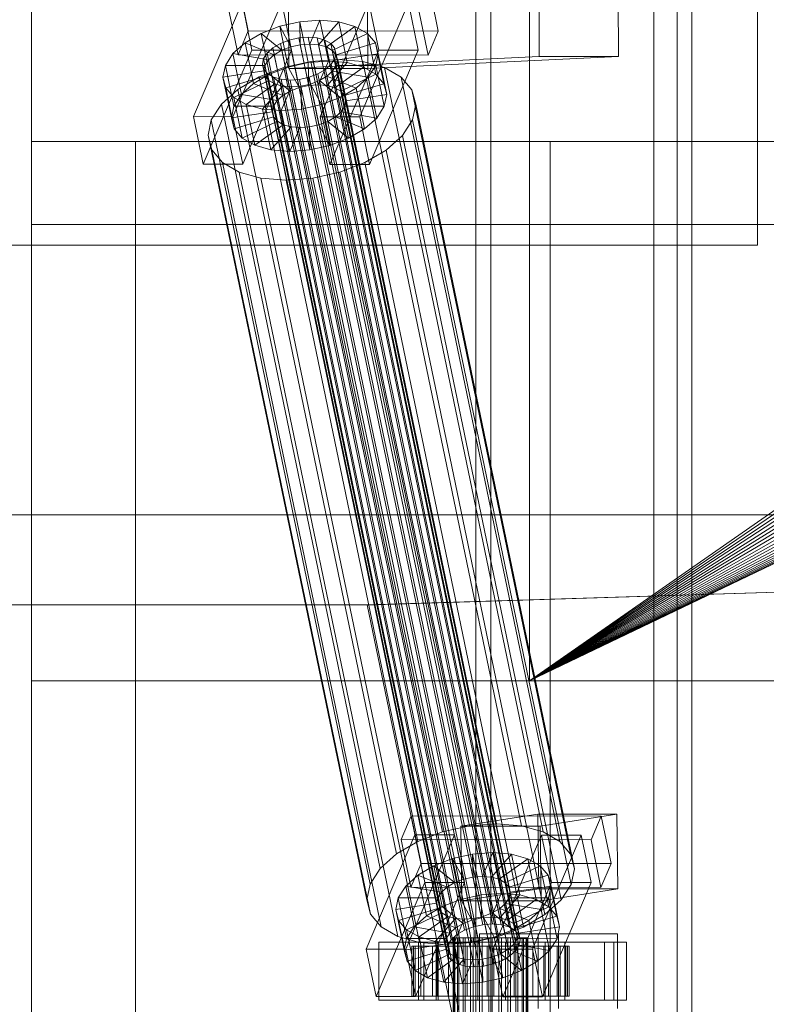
# Model space of a CAD drawing. Header units: millimetres. Extents: x -4395 to 65662, y -65530 to 6847.
# Tile 689 of 1034: x 23747 to 23927, y -17868 to -17631. Entities that reach past the tile are written whole.
import ezdxf

# ---------------------------------------------------------------- set-up
doc = ezdxf.new("R2010")
doc.units = ezdxf.units.MM
for name, color, linetype, lineweight in [('COTAS_O', 1, 'Continuous', 0), ('superior_briquetadora', 7, 'Continuous', 0), ('superior_C02', 7, 'Continuous', 0)]:
    doc.layers.add(name, color=color, linetype=linetype, lineweight=lineweight)
doc.dimstyles.new('R19_100', dxfattribs={"dimtxt": 250, "dimasz": 150, "dimexe": 150, "dimexo": 80, "dimgap": 100, "dimtad": 1, "dimtih": 1, "dimtoh": 1, "dimdsep": 46, "dimcen": 0.09, "dimadec": 0, "dimazin": 0, "dimtfac": 1, "dimtdec": 4, "dimtofl": 0, "dimtmove": 0, "dimatfit": 3, "dimfxl": 1, "dimtolj": 1, "dimtzin": 0, "dimarcsym": 0})

# ---------------------------------------------------------------- blocks, each defined once
blk = doc.blocks.new('DIM_R33_39')
at = {"layer": 'COTAS_O'}
for p, q in [((23050.07, -17510), (23005.07, -17660)), ((23750.07, -17510), (23050.07, -17510)), ((23050.07, -19480), (23050.07, -17510)), ((23050.07, -17510), (23095.07, -17660)), ((23050.07, -19480), (23005.07, -19330)), ((23050.07, -19480), (23095.07, -19330)), ((23750.07, -19480), (23050.07, -19480))]:
    blk.add_line(p, q, dxfattribs=at)
blk.add_text('1970 O', height=250, rotation=90, dxfattribs=at).set_placement((22950.07, -18495))

msp = doc.modelspace()

# ---------------------------------------------------------------- linework, layer by layer
at = {"layer": 'superior_briquetadora'}
for p, q in [((23925.067, -17685), (23925.067, -17485)), ((23750.067, -17660), (23750.067, -17510)), ((23750.067, -18490), (23750.067, -17510)), ((23900.067, -17660), (23900.067, -17510)), ((23750.067, -17790), (23750.067, -17570)), ((23750.067, -17680), (23750.067, -17570)), ((23870.067, -17790), (23870.067, -17570)), ((23870.067, -17583.45), (23870.067, -17790)), ((23750.067, -19330), (23750.067, -17660)), ((23750.067, -17660), (23900.067, -17660)), ((23775.067, -18720.639), (23775.067, -17660)), ((23775.067, -17660), (23875.067, -17660)), ((23775.067, -18674.804), (23775.067, -17660)), ((23875.067, -18720.639), (23875.067, -17660)), ((23875.067, -18674.804), (23875.067, -17660)), ((23900.067, -19330), (23900.067, -17660)), ((23900.067, -18490), (23900.067, -17660)), ((23900.067, -17790), (23900.067, -17660)), ((23900.067, -17660), (25800.067, -17660)), ((25950.067, -17680), (23750.067, -17680)), ((24028.067, -17680), (23870.067, -17790)), ((24028.173, -17682.156), (23870.067, -17790)), ((23725.067, -17685), (23925.067, -17685)), ((24028.49, -17684.292), (23870.067, -17790)), ((24029.015, -17686.386), (23870.067, -17790)), ((24029.742, -17688.419), (23870.067, -17790)), ((24030.665, -17690.371), (23870.067, -17790)), ((24031.775, -17692.223), (23870.067, -17790)), ((24033.061, -17693.957), (23870.067, -17790)), ((24034.511, -17695.556), (23870.067, -17790)), ((24036.111, -17697.006), (23870.067, -17790)), ((24037.845, -17698.292), (23870.067, -17790)), ((24039.697, -17699.402), (23870.067, -17790)), ((24041.648, -17700.325), (23870.067, -17790)), ((24043.681, -17701.053), (23870.067, -17790)), ((24054.359, -17701.577), (23870.067, -17790)), ((24045.775, -17701.577), (23870.067, -17790)), ((24052.224, -17701.894), (23870.067, -17790)), ((24047.911, -17701.894), (23870.067, -17790)), ((24050.067, -17702), (23870.067, -17790)), ((23750.067, -17790), (23900.067, -17790)), ((23750.067, -18210), (23750.067, -17790)), ((23750.067, -17790), (24150.067, -17790)), ((23870.067, -17790), (24150.067, -17790)), ((24350.067, -17790), (23870.067, -17790)), ((23870.067, -17790), (23950.067, -17790)), ((23870.067, -17790), (23879.479, -17790)), ((25830.067, -17790), (23870.067, -17790)), ((23950.067, -17790), (23879.479, -17790)), ((23879.479, -17790), (23880.462, -17790)), ((23950.067, -17790), (23880.462, -17790)), ((23880.462, -17790), (23886.973, -17790)), ((23950.067, -17790), (23886.973, -17790)), ((23886.973, -17790), (23929.237, -17790)), ((23900.067, -18210), (23900.067, -17790)), ((23900.067, -17790), (24150.067, -17790))]:
    msp.add_line(p, q, dxfattribs=at)
at = {"layer": 'superior_C02'}
for p, q in [((23857.171, -17575), (23857.171, -18425)), ((23860.748, -18425), (23860.748, -17575)), ((23905.662, -18425), (23905.662, -17575)), ((23909.239, -17575), (23909.239, -18425)), ((23802.274, -17633.325), (23799.893, -17621.857)), ((23845.712, -17621.914), (23848.092, -17633.382)), ((23872.43, -17639.486), (23872.354, -17621.488)), ((23891.445, -17621.488), (23891.521, -17639.486)), ((23811.961, -17624.356), (23812.037, -17642.354)), ((23831.128, -17642.354), (23831.052, -17624.356)), ((23800.799, -17626.449), (23789.048, -17653.98)), ((23798.594, -17653.992), (23810.344, -17626.461)), ((23803.179, -17637.917), (23800.799, -17626.449)), ((23810.344, -17626.461), (23812.724, -17637.929)), ((23831.344, -17626.487), (23819.594, -17654.019)), ((23829.139, -17654.031), (23840.89, -17626.499)), ((23833.724, -17637.955), (23831.344, -17626.487)), ((23840.89, -17626.499), (23843.27, -17637.967)), ((23797.445, -17627.592), (23799.826, -17639.061)), ((23845.644, -17639.118), (23843.264, -17627.65)), ((23809.854, -17632.183), (23814.693, -17631.1)), ((23814.693, -17631.1), (23819.545, -17630.735)), ((23814.693, -17631.1), (23814.799, -17636.643)), ((23816.733, -17640.93), (23814.693, -17631.1)), ((23819.545, -17630.735), (23817.097, -17636.47)), ((23824.081, -17631.112), (23819.246, -17636.649)), ((23821.586, -17640.564), (23819.545, -17630.735)), ((23819.545, -17630.735), (23824.081, -17631.112)), ((23826.121, -17640.942), (23824.081, -17631.112)), ((23824.081, -17631.112), (23827.99, -17632.206)), ((23799.826, -17639.061), (23802.274, -17633.325)), ((23801.513, -17636.164), (23805.359, -17633.91)), ((23848.092, -17633.382), (23802.274, -17633.325)), ((23805.359, -17633.91), (23809.854, -17632.183)), ((23805.359, -17633.91), (23810.377, -17637.975)), ((23807.399, -17643.74), (23805.359, -17633.91)), ((23809.854, -17632.183), (23812.507, -17637.157)), ((23811.894, -17642.013), (23809.854, -17632.183)), ((23827.99, -17632.206), (23821.098, -17637.167)), ((23831.007, -17633.943), (23822.527, -17637.99)), ((23830.031, -17642.036), (23827.99, -17632.206)), ((23827.99, -17632.206), (23831.007, -17633.943)), ((23833.048, -17643.772), (23831.007, -17633.943)), ((23831.007, -17633.943), (23832.926, -17636.203)), ((23848.092, -17633.382), (23845.644, -17639.118)), ((23798.579, -17638.79), (23801.513, -17636.164)), ((23801.513, -17636.164), (23808.556, -17639.042)), ((23803.553, -17645.994), (23801.513, -17636.164)), ((23808.216, -17637.404), (23810.037, -17636.336)), ((23810.037, -17636.336), (23812.167, -17635.518)), ((23854.413, -17850.135), (23810.037, -17636.336)), ((23812.167, -17635.518), (23814.459, -17635.005)), ((23856.542, -17849.317), (23812.167, -17635.518)), ((23814.459, -17635.005), (23816.757, -17634.832)), ((23858.834, -17848.804), (23814.459, -17635.005)), ((23816.757, -17634.832), (23818.906, -17635.011)), ((23861.133, -17848.631), (23816.757, -17634.832)), ((23818.906, -17635.011), (23820.758, -17635.529)), ((23863.281, -17848.809), (23818.906, -17635.011)), ((23820.758, -17635.529), (23822.187, -17636.352)), ((23865.133, -17849.328), (23820.758, -17635.529)), ((23822.187, -17636.352), (23823.096, -17637.422)), ((23866.562, -17850.15), (23822.187, -17636.352)), ((23832.926, -17636.203), (23823.436, -17639.061)), ((23834.967, -17646.033), (23832.926, -17636.203)), ((23832.926, -17636.203), (23833.616, -17638.834)), ((23791.428, -17665.449), (23803.179, -17637.917)), ((23812.724, -17637.929), (23800.974, -17665.461)), ((23812.724, -17637.929), (23803.179, -17637.917)), ((23805.963, -17639.983), (23806.826, -17638.648)), ((23806.826, -17638.648), (23808.216, -17637.404)), ((23851.202, -17852.446), (23806.826, -17638.648)), ((23852.591, -17851.202), (23808.216, -17637.404)), ((23810.377, -17637.975), (23808.556, -17639.042)), ((23812.507, -17637.157), (23810.377, -17637.975)), ((23810.377, -17637.975), (23812.418, -17647.804)), ((23814.799, -17636.643), (23812.507, -17637.157)), ((23812.507, -17637.157), (23814.547, -17646.986)), ((23817.097, -17636.47), (23814.799, -17636.643)), ((23814.799, -17636.643), (23816.839, -17646.473)), ((23817.097, -17636.47), (23819.138, -17646.3)), ((23819.246, -17636.649), (23817.097, -17636.47)), ((23819.246, -17636.649), (23821.286, -17646.479)), ((23821.098, -17637.167), (23819.246, -17636.649)), ((23821.098, -17637.167), (23823.138, -17646.997)), ((23822.527, -17637.99), (23821.098, -17637.167)), ((23821.974, -17665.487), (23833.724, -17637.955)), ((23822.527, -17637.99), (23824.567, -17647.82)), ((23823.436, -17639.061), (23822.527, -17637.99)), ((23823.096, -17637.422), (23823.422, -17638.668)), ((23867.471, -17851.221), (23823.096, -17637.422)), ((23823.422, -17638.668), (23823.145, -17640.005)), ((23867.798, -17852.467), (23823.422, -17638.668)), ((23843.27, -17637.967), (23831.519, -17665.499)), ((23843.27, -17637.967), (23833.724, -17637.955)), ((23796.758, -17641.61), (23798.579, -17638.79)), ((23798.579, -17638.79), (23807.166, -17640.286)), ((23800.62, -17648.62), (23798.579, -17638.79)), ((23799.826, -17639.061), (23845.644, -17639.118)), ((23805.686, -17641.32), (23805.963, -17639.983)), ((23850.339, -17853.782), (23805.963, -17639.983)), ((23807.166, -17640.286), (23806.303, -17641.622)), ((23808.556, -17639.042), (23807.166, -17640.286)), ((23807.166, -17640.286), (23809.206, -17650.116)), ((23808.556, -17639.042), (23810.596, -17648.872)), ((23810.877, -17642.107), (23817.345, -17640.659)), ((23816.733, -17640.93), (23811.894, -17642.013)), ((23872.43, -17639.486), (23812.037, -17642.354)), ((23821.586, -17640.564), (23816.733, -17640.93)), ((23816.839, -17646.473), (23816.733, -17640.93)), ((23817.345, -17640.659), (23823.832, -17640.17)), ((23855.6, -17824.968), (23817.345, -17640.659)), ((23819.138, -17646.3), (23821.586, -17640.564)), ((23821.286, -17646.479), (23826.121, -17640.942)), ((23826.121, -17640.942), (23821.586, -17640.564)), ((23823.145, -17640.005), (23822.282, -17641.341)), ((23823.145, -17640.005), (23867.52, -17853.804)), ((23823.436, -17639.061), (23825.476, -17648.891)), ((23823.763, -17640.307), (23823.436, -17639.061)), ((23823.485, -17641.643), (23823.763, -17640.307)), ((23833.616, -17638.834), (23823.763, -17640.307)), ((23823.763, -17640.307), (23825.803, -17650.137)), ((23823.832, -17640.17), (23829.896, -17640.674)), ((23862.087, -17824.479), (23823.832, -17640.17)), ((23830.031, -17642.036), (23826.121, -17640.942)), ((23829.896, -17640.674), (23835.122, -17642.137)), ((23868.15, -17824.984), (23829.896, -17640.674)), ((23891.521, -17639.486), (23831.128, -17642.354)), ((23833.616, -17638.834), (23833.03, -17641.655)), ((23835.657, -17648.664), (23833.616, -17638.834)), ((23891.521, -17639.486), (23872.43, -17639.486)), ((23796.172, -17644.431), (23796.758, -17641.61)), ((23796.172, -17644.431), (23806.026, -17642.958)), ((23796.758, -17641.61), (23806.303, -17641.622)), ((23798.798, -17651.44), (23796.758, -17641.61)), ((23804.867, -17644.416), (23810.877, -17642.107)), ((23806.012, -17642.566), (23805.686, -17641.32)), ((23850.061, -17855.119), (23805.686, -17641.32)), ((23806.921, -17643.637), (23806.012, -17642.566)), ((23850.388, -17856.365), (23806.012, -17642.566)), ((23806.303, -17641.622), (23806.026, -17642.958)), ((23806.026, -17642.958), (23806.352, -17644.204)), ((23806.026, -17642.958), (23808.066, -17652.788)), ((23806.303, -17641.622), (23808.343, -17651.452)), ((23811.894, -17642.013), (23807.399, -17643.74)), ((23849.131, -17826.416), (23810.877, -17642.107)), ((23814.547, -17646.986), (23811.894, -17642.013)), ((23812.037, -17642.354), (23831.128, -17642.354)), ((23820.892, -17642.585), (23819.071, -17643.652)), ((23822.282, -17641.341), (23820.892, -17642.585)), ((23865.268, -17856.383), (23820.892, -17642.585)), ((23821.232, -17644.223), (23822.622, -17642.979)), ((23866.657, -17855.139), (23822.282, -17641.341)), ((23822.622, -17642.979), (23823.485, -17641.643)), ((23831.209, -17644.475), (23822.622, -17642.979)), ((23822.622, -17642.979), (23824.662, -17652.809)), ((23823.138, -17646.997), (23830.031, -17642.036)), ((23823.485, -17641.643), (23833.03, -17641.655)), ((23825.525, -17651.473), (23823.485, -17641.643)), ((23833.048, -17643.772), (23830.031, -17642.036)), ((23833.03, -17641.655), (23831.209, -17644.475)), ((23833.03, -17641.655), (23835.071, -17651.485)), ((23835.122, -17642.137), (23839.155, -17644.459)), ((23873.377, -17826.446), (23835.122, -17642.137)), ((23796.862, -17647.062), (23796.172, -17644.431)), ((23798.212, -17654.261), (23796.172, -17644.431)), ((23796.862, -17647.062), (23806.352, -17644.204)), ((23798.781, -17649.322), (23807.261, -17645.275)), ((23799.726, -17647.428), (23804.867, -17644.416)), ((23807.399, -17643.74), (23803.553, -17645.994)), ((23843.122, -17828.725), (23804.867, -17644.416)), ((23806.352, -17644.204), (23807.261, -17645.275)), ((23806.352, -17644.204), (23808.393, -17654.034)), ((23808.35, -17644.459), (23806.921, -17643.637)), ((23851.297, -17857.435), (23806.921, -17643.637)), ((23807.261, -17645.275), (23808.691, -17646.098)), ((23807.261, -17645.275), (23809.302, -17655.105)), ((23812.418, -17647.804), (23807.399, -17643.74)), ((23810.202, -17644.978), (23808.35, -17644.459)), ((23852.726, -17858.258), (23808.35, -17644.459)), ((23812.351, -17645.156), (23810.202, -17644.978)), ((23854.578, -17858.776), (23810.202, -17644.978)), ((23814.649, -17644.983), (23812.351, -17645.156)), ((23856.726, -17858.955), (23812.351, -17645.156)), ((23816.941, -17644.47), (23814.649, -17644.983)), ((23859.025, -17858.782), (23814.649, -17644.983)), ((23819.071, -17643.652), (23816.941, -17644.47)), ((23861.317, -17858.269), (23816.941, -17644.47)), ((23817.281, -17646.108), (23819.411, -17645.29)), ((23863.446, -17857.451), (23819.071, -17643.652)), ((23819.411, -17645.29), (23821.232, -17644.223)), ((23824.43, -17649.355), (23819.411, -17645.29)), ((23819.411, -17645.29), (23821.451, -17655.12)), ((23828.275, -17647.101), (23821.232, -17644.223)), ((23821.232, -17644.223), (23823.273, -17654.053)), ((23824.567, -17647.82), (23833.048, -17643.772)), ((23831.209, -17644.475), (23828.275, -17647.101)), ((23833.249, -17654.305), (23831.209, -17644.475)), ((23834.967, -17646.033), (23833.048, -17643.772)), ((23839.155, -17644.459), (23841.721, -17647.481)), ((23877.41, -17828.768), (23839.155, -17644.459)), ((23795.804, -17650.939), (23799.726, -17647.428)), ((23798.781, -17649.322), (23796.862, -17647.062)), ((23798.902, -17656.892), (23796.862, -17647.062)), ((23837.981, -17831.737), (23799.726, -17647.428)), ((23803.553, -17645.994), (23800.62, -17648.62)), ((23801.798, -17651.059), (23808.691, -17646.098)), ((23810.596, -17648.872), (23803.553, -17645.994)), ((23805.707, -17652.153), (23810.542, -17646.616)), ((23808.691, -17646.098), (23810.542, -17646.616)), ((23808.691, -17646.098), (23810.731, -17655.927)), ((23810.243, -17652.53), (23812.691, -17646.795)), ((23810.542, -17646.616), (23812.691, -17646.795)), ((23810.542, -17646.616), (23812.583, -17656.446)), ((23810.596, -17648.872), (23812.418, -17647.804)), ((23812.418, -17647.804), (23814.547, -17646.986)), ((23812.691, -17646.795), (23814.989, -17646.622)), ((23812.691, -17646.795), (23814.731, -17656.624)), ((23814.547, -17646.986), (23816.839, -17646.473)), ((23814.989, -17646.622), (23817.281, -17646.108)), ((23815.095, -17652.165), (23814.989, -17646.622)), ((23814.989, -17646.622), (23817.03, -17656.451)), ((23816.839, -17646.473), (23819.138, -17646.3)), ((23819.934, -17651.082), (23817.281, -17646.108)), ((23817.281, -17646.108), (23819.322, -17655.938)), ((23819.138, -17646.3), (23821.286, -17646.479)), ((23821.286, -17646.479), (23823.138, -17646.997)), ((23823.138, -17646.997), (23824.567, -17647.82)), ((23828.275, -17647.101), (23824.43, -17649.355)), ((23824.567, -17647.82), (23825.476, -17648.891)), ((23825.476, -17648.891), (23834.967, -17646.033)), ((23830.315, -17656.931), (23828.275, -17647.101)), ((23835.657, -17648.664), (23834.967, -17646.033)), ((23841.721, -17647.481), (23842.643, -17650.998)), ((23879.975, -17831.79), (23841.721, -17647.481)), ((23801.798, -17651.059), (23798.781, -17649.322)), ((23800.821, -17659.152), (23798.781, -17649.322)), ((23800.62, -17648.62), (23798.798, -17651.44)), ((23809.206, -17650.116), (23800.62, -17648.62)), ((23808.343, -17651.452), (23809.206, -17650.116)), ((23809.206, -17650.116), (23810.596, -17648.872)), ((23824.43, -17649.355), (23819.934, -17651.082)), ((23826.47, -17659.184), (23824.43, -17649.355)), ((23825.476, -17648.891), (23825.803, -17650.137)), ((23825.803, -17650.137), (23825.525, -17651.473)), ((23825.803, -17650.137), (23835.657, -17648.664)), ((23835.071, -17651.485), (23835.657, -17648.664)), ((23793.369, -17654.709), (23795.804, -17650.939)), ((23834.059, -17835.248), (23795.804, -17650.939)), ((23798.798, -17651.44), (23798.212, -17654.261)), ((23808.066, -17652.788), (23798.212, -17654.261)), ((23808.343, -17651.452), (23798.798, -17651.44)), ((23805.707, -17652.153), (23801.798, -17651.059)), ((23803.838, -17660.889), (23801.798, -17651.059)), ((23810.243, -17652.53), (23805.707, -17652.153)), ((23807.747, -17661.983), (23805.707, -17652.153)), ((23808.066, -17652.788), (23808.343, -17651.452)), ((23808.393, -17654.034), (23808.066, -17652.788)), ((23815.095, -17652.165), (23810.243, -17652.53)), ((23812.283, -17662.36), (23810.243, -17652.53)), ((23819.934, -17651.082), (23815.095, -17652.165)), ((23817.136, -17661.995), (23815.095, -17652.165)), ((23821.974, -17660.912), (23819.934, -17651.082)), ((23824.662, -17652.809), (23823.273, -17654.053)), ((23825.525, -17651.473), (23824.662, -17652.809)), ((23824.662, -17652.809), (23833.249, -17654.305)), ((23835.071, -17651.485), (23825.525, -17651.473)), ((23833.249, -17654.305), (23835.071, -17651.485)), ((23842.643, -17650.998), (23841.86, -17654.769)), ((23880.898, -17835.307), (23842.643, -17650.998)), ((23798.594, -17653.992), (23789.048, -17653.98)), ((23789.048, -17653.98), (23791.428, -17665.449)), ((23792.586, -17658.48), (23793.369, -17654.709)), ((23831.624, -17839.018), (23793.369, -17654.709)), ((23798.212, -17654.261), (23798.902, -17656.892)), ((23800.974, -17665.461), (23798.594, -17653.992)), ((23808.393, -17654.034), (23798.902, -17656.892)), ((23809.302, -17655.105), (23800.821, -17659.152)), ((23809.302, -17655.105), (23808.393, -17654.034)), ((23810.731, -17655.927), (23809.302, -17655.105)), ((23821.451, -17655.12), (23819.322, -17655.938)), ((23829.139, -17654.031), (23819.594, -17654.019)), ((23819.594, -17654.019), (23821.974, -17665.487)), ((23823.273, -17654.053), (23821.451, -17655.12)), ((23821.451, -17655.12), (23826.47, -17659.184)), ((23823.273, -17654.053), (23830.315, -17656.931)), ((23831.519, -17665.499), (23829.139, -17654.031)), ((23830.315, -17656.931), (23833.249, -17654.305)), ((23841.86, -17654.769), (23839.424, -17658.539)), ((23841.86, -17654.769), (23880.115, -17839.078)), ((23798.902, -17656.892), (23800.821, -17659.152)), ((23810.731, -17655.927), (23803.838, -17660.889)), ((23812.583, -17656.446), (23807.747, -17661.983)), ((23812.583, -17656.446), (23810.731, -17655.927)), ((23814.731, -17656.624), (23812.283, -17662.36)), ((23814.731, -17656.624), (23812.583, -17656.446)), ((23817.03, -17656.451), (23814.731, -17656.624)), ((23819.322, -17655.938), (23817.03, -17656.451)), ((23817.03, -17656.451), (23817.136, -17661.995)), ((23819.322, -17655.938), (23821.974, -17660.912)), ((23826.47, -17659.184), (23830.315, -17656.931)), ((23793.508, -17661.997), (23792.586, -17658.48)), ((23830.84, -17842.789), (23792.586, -17658.48)), ((23800.821, -17659.152), (23803.838, -17660.889)), ((23821.974, -17660.912), (23826.47, -17659.184)), ((23839.424, -17658.539), (23835.503, -17662.05)), ((23877.679, -17842.848), (23839.424, -17658.539)), ((23796.073, -17665.019), (23793.508, -17661.997)), ((23831.763, -17846.306), (23793.508, -17661.997)), ((23803.838, -17660.889), (23807.747, -17661.983)), ((23807.747, -17661.983), (23812.283, -17662.36)), ((23812.283, -17662.36), (23817.136, -17661.995)), ((23817.136, -17661.995), (23821.974, -17660.912)), ((23835.503, -17662.05), (23830.362, -17665.062)), ((23873.757, -17846.359), (23835.503, -17662.05)), ((23791.428, -17665.449), (23800.974, -17665.461)), ((23800.107, -17667.341), (23796.073, -17665.019)), ((23834.328, -17849.328), (23796.073, -17665.019)), ((23821.974, -17665.487), (23831.519, -17665.499)), ((23830.362, -17665.062), (23824.352, -17667.371)), ((23868.617, -17849.371), (23830.362, -17665.062)), ((23805.333, -17668.803), (23800.107, -17667.341)), ((23838.361, -17851.65), (23800.107, -17667.341)), ((23811.396, -17669.308), (23805.333, -17668.803)), ((23843.588, -17853.113), (23805.333, -17668.803)), ((23817.883, -17668.819), (23811.396, -17669.308)), ((23849.651, -17853.617), (23811.396, -17669.308)), ((23824.352, -17667.371), (23817.883, -17668.819)), ((23856.138, -17853.128), (23817.883, -17668.819)), ((23862.607, -17851.68), (23824.352, -17667.371)), ((15575.415, -17750), (24634.01, -17750)), ((24635.508, -17750), (15576.913, -17750)), ((23830.921, -17771.702), (24524.933, -17750)), ((24526.711, -17750), (23832.7, -17771.702)), ((23401.145, -17771.702), (23830.921, -17771.702)), ((23832.7, -17771.702), (23402.923, -17771.702)), ((23830.921, -17771.702), (23851.323, -17870)), ((23830.921, -17771.702), (23832.7, -17771.702)), ((23853.102, -17870), (23832.7, -17771.702)), ((23841.549, -17822.549), (23839.1, -17828.285)), ((23843.929, -17834.017), (23841.549, -17822.549)), ((23841.549, -17822.549), (23887.367, -17822.606)), ((23872.04, -17822.189), (23853.531, -17825.057)), ((23872.287, -17840.17), (23872.04, -17822.189)), ((23872.04, -17822.189), (23891.13, -17822.189)), ((23872.621, -17825.057), (23891.13, -17822.189)), ((23884.919, -17828.342), (23887.367, -17822.606)), ((23887.367, -17822.606), (23889.747, -17834.074)), ((23891.13, -17822.189), (23891.378, -17840.17)), ((23855.6, -17824.968), (23849.131, -17826.416)), ((23872.621, -17825.057), (23853.531, -17825.057)), ((23853.531, -17825.057), (23853.778, -17843.038)), ((23862.087, -17824.479), (23855.6, -17824.968)), ((23868.15, -17824.984), (23862.087, -17824.479)), ((23873.377, -17826.446), (23868.15, -17824.984)), ((23872.869, -17843.038), (23872.621, -17825.057)), ((23842.454, -17827.141), (23830.703, -17854.673)), ((23884.919, -17828.342), (23839.1, -17828.285)), ((23839.1, -17828.285), (23841.481, -17839.753)), ((23840.249, -17854.685), (23851.999, -17827.153)), ((23844.834, -17838.609), (23842.454, -17827.141)), ((23842.454, -17827.141), (23851.999, -17827.153)), ((23849.131, -17826.416), (23843.122, -17828.725)), ((23851.999, -17827.153), (23854.38, -17838.621)), ((23872.999, -17827.179), (23861.249, -17854.711)), ((23870.794, -17854.723), (23882.545, -17827.191)), ((23875.38, -17838.647), (23872.999, -17827.179)), ((23872.999, -17827.179), (23882.545, -17827.191)), ((23877.41, -17828.768), (23873.377, -17826.446)), ((23882.545, -17827.191), (23884.925, -17838.659)), ((23887.299, -17839.81), (23884.919, -17828.342)), ((23843.122, -17828.725), (23837.981, -17831.737)), ((23879.975, -17831.79), (23877.41, -17828.768)), ((23837.981, -17831.737), (23834.059, -17835.248)), ((23847.014, -17834.603), (23851.509, -17832.875)), ((23851.509, -17832.875), (23856.348, -17831.792)), ((23851.509, -17832.875), (23854.162, -17837.849)), ((23853.549, -17842.705), (23851.509, -17832.875)), ((23856.348, -17831.792), (23861.2, -17831.427)), ((23856.348, -17831.792), (23856.454, -17837.336)), ((23858.388, -17841.622), (23856.348, -17831.792)), ((23861.2, -17831.427), (23858.752, -17837.163)), ((23865.736, -17831.804), (23860.901, -17837.341)), ((23863.241, -17841.257), (23861.2, -17831.427)), ((23861.2, -17831.427), (23865.736, -17831.804)), ((23869.646, -17832.898), (23862.753, -17837.86)), ((23867.776, -17841.634), (23865.736, -17831.804)), ((23865.736, -17831.804), (23869.646, -17832.898)), ((23871.686, -17842.728), (23869.646, -17832.898)), ((23869.646, -17832.898), (23872.663, -17834.635)), ((23880.898, -17835.307), (23879.975, -17831.79)), ((23834.059, -17835.248), (23831.624, -17839.018)), ((23841.481, -17839.753), (23843.929, -17834.017)), ((23843.168, -17836.856), (23847.014, -17834.603)), ((23889.747, -17834.074), (23843.929, -17834.017)), ((23847.014, -17834.603), (23852.032, -17838.667)), ((23849.054, -17844.433), (23847.014, -17834.603)), ((23872.663, -17834.635), (23864.182, -17838.682)), ((23874.703, -17844.465), (23872.663, -17834.635)), ((23872.663, -17834.635), (23874.581, -17836.895)), ((23880.115, -17839.078), (23880.898, -17835.307)), ((23889.747, -17834.074), (23887.299, -17839.81)), ((23840.235, -17839.482), (23843.168, -17836.856)), ((23843.168, -17836.856), (23850.211, -17839.734)), ((23845.208, -17846.686), (23843.168, -17836.856)), ((23854.162, -17837.849), (23852.032, -17838.667)), ((23856.454, -17837.336), (23854.162, -17837.849)), ((23854.162, -17837.849), (23856.202, -17847.679)), ((23858.752, -17837.163), (23856.454, -17837.336)), ((23856.454, -17837.336), (23858.494, -17847.165)), ((23858.752, -17837.163), (23860.793, -17846.992)), ((23860.901, -17837.341), (23858.752, -17837.163)), ((23860.901, -17837.341), (23862.941, -17847.171)), ((23862.753, -17837.86), (23860.901, -17837.341)), ((23862.753, -17837.86), (23864.793, -17847.689)), ((23864.182, -17838.682), (23862.753, -17837.86)), ((23874.581, -17836.895), (23865.091, -17839.753)), ((23876.622, -17846.725), (23874.581, -17836.895)), ((23874.581, -17836.895), (23875.271, -17839.526)), ((23831.624, -17839.018), (23830.84, -17842.789)), ((23833.083, -17866.141), (23844.834, -17838.609)), ((23838.413, -17842.302), (23840.235, -17839.482)), ((23840.235, -17839.482), (23848.821, -17840.978)), ((23842.275, -17849.312), (23840.235, -17839.482)), ((23841.481, -17839.753), (23887.299, -17839.81)), ((23854.38, -17838.621), (23842.629, -17866.153)), ((23854.38, -17838.621), (23844.834, -17838.609)), ((23850.211, -17839.734), (23848.821, -17840.978)), ((23852.032, -17838.667), (23850.211, -17839.734)), ((23850.211, -17839.734), (23852.251, -17849.564)), ((23852.032, -17838.667), (23854.073, -17848.497)), ((23872.287, -17840.17), (23853.778, -17843.038)), ((23863.629, -17866.179), (23875.38, -17838.647)), ((23864.182, -17838.682), (23866.222, -17848.512)), ((23865.091, -17839.753), (23864.182, -17838.682)), ((23865.091, -17839.753), (23867.131, -17849.583)), ((23865.418, -17840.999), (23865.091, -17839.753)), ((23875.271, -17839.526), (23865.418, -17840.999)), ((23891.378, -17840.17), (23872.287, -17840.17)), ((23891.378, -17840.17), (23872.869, -17843.038)), ((23884.925, -17838.659), (23873.175, -17866.191)), ((23875.271, -17839.526), (23874.686, -17842.347)), ((23877.312, -17849.356), (23875.271, -17839.526)), ((23884.925, -17838.659), (23875.38, -17838.647)), ((23877.679, -17842.848), (23880.115, -17839.078)), ((23830.84, -17842.789), (23831.763, -17846.306)), ((23837.827, -17845.123), (23838.413, -17842.302)), ((23838.413, -17842.302), (23847.958, -17842.314)), ((23840.453, -17852.132), (23838.413, -17842.302)), ((23847.958, -17842.314), (23847.681, -17843.65)), ((23848.821, -17840.978), (23847.958, -17842.314)), ((23847.958, -17842.314), (23849.999, -17852.144)), ((23848.821, -17840.978), (23850.861, -17850.808)), ((23853.549, -17842.705), (23849.054, -17844.433)), ((23858.388, -17841.622), (23853.549, -17842.705)), ((23856.202, -17847.679), (23853.549, -17842.705)), ((23863.241, -17841.257), (23858.388, -17841.622)), ((23858.494, -17847.165), (23858.388, -17841.622)), ((23860.793, -17846.992), (23863.241, -17841.257)), ((23862.941, -17847.171), (23867.776, -17841.634)), ((23867.776, -17841.634), (23863.241, -17841.257)), ((23864.277, -17843.671), (23865.14, -17842.335)), ((23864.793, -17847.689), (23871.686, -17842.728)), ((23865.14, -17842.335), (23865.418, -17840.999)), ((23865.14, -17842.335), (23874.686, -17842.347)), ((23867.18, -17852.165), (23865.14, -17842.335)), ((23865.418, -17840.999), (23867.458, -17850.829)), ((23871.686, -17842.728), (23867.776, -17841.634)), ((23874.703, -17844.465), (23871.686, -17842.728)), ((23874.686, -17842.347), (23872.864, -17845.167)), ((23873.757, -17846.359), (23877.679, -17842.848)), ((23874.686, -17842.347), (23876.726, -17852.177)), ((23837.827, -17845.123), (23847.681, -17843.65)), ((23838.517, -17847.754), (23837.827, -17845.123)), ((23839.867, -17854.953), (23837.827, -17845.123)), ((23838.517, -17847.754), (23848.008, -17844.897)), ((23849.054, -17844.433), (23845.208, -17846.686)), ((23847.681, -17843.65), (23848.008, -17844.897)), ((23847.681, -17843.65), (23849.721, -17853.48)), ((23848.008, -17844.897), (23848.917, -17845.967)), ((23848.008, -17844.897), (23850.048, -17854.726)), ((23854.073, -17848.497), (23849.054, -17844.433)), ((23853.778, -17843.038), (23872.869, -17843.038)), ((23861.066, -17845.983), (23862.888, -17844.915)), ((23862.888, -17844.915), (23864.277, -17843.671)), ((23869.93, -17847.793), (23862.888, -17844.915)), ((23862.888, -17844.915), (23864.928, -17854.745)), ((23872.864, -17845.167), (23864.277, -17843.671)), ((23864.277, -17843.671), (23866.317, -17853.501)), ((23866.222, -17848.512), (23874.703, -17844.465)), ((23872.864, -17845.167), (23869.93, -17847.793)), ((23874.904, -17854.997), (23872.864, -17845.167)), ((23876.622, -17846.725), (23874.703, -17844.465)), ((23831.763, -17846.306), (23834.328, -17849.328)), ((23840.436, -17850.015), (23848.917, -17845.967)), ((23845.208, -17846.686), (23842.275, -17849.312)), ((23843.453, -17851.751), (23850.346, -17846.79)), ((23852.251, -17849.564), (23845.208, -17846.686)), ((23847.362, -17852.845), (23852.198, -17847.308)), ((23848.917, -17845.967), (23850.346, -17846.79)), ((23848.917, -17845.967), (23850.957, -17855.797)), ((23850.346, -17846.79), (23852.198, -17847.308)), ((23850.346, -17846.79), (23852.386, -17856.62)), ((23851.898, -17853.223), (23854.346, -17847.487)), ((23852.198, -17847.308), (23854.346, -17847.487)), ((23852.198, -17847.308), (23854.238, -17857.138)), ((23854.073, -17848.497), (23856.202, -17847.679)), ((23854.346, -17847.487), (23856.645, -17847.314)), ((23854.346, -17847.487), (23856.386, -17857.317)), ((23856.202, -17847.679), (23858.494, -17847.165)), ((23856.645, -17847.314), (23858.937, -17846.801)), ((23856.75, -17852.857), (23856.645, -17847.314)), ((23856.645, -17847.314), (23858.685, -17857.144)), ((23858.494, -17847.165), (23860.793, -17846.992)), ((23858.937, -17846.801), (23861.066, -17845.983)), ((23861.589, -17851.774), (23858.937, -17846.801)), ((23858.937, -17846.801), (23860.977, -17856.631)), ((23860.793, -17846.992), (23862.941, -17847.171)), ((23866.085, -17850.047), (23861.066, -17845.983)), ((23861.066, -17845.983), (23863.106, -17855.812)), ((23862.941, -17847.171), (23864.793, -17847.689)), ((23867.131, -17849.583), (23876.622, -17846.725)), ((23868.617, -17849.371), (23873.757, -17846.359)), ((23877.312, -17849.356), (23876.622, -17846.725)), ((23834.328, -17849.328), (23838.361, -17851.65)), ((23840.436, -17850.015), (23838.517, -17847.754)), ((23840.557, -17857.584), (23838.517, -17847.754)), ((23843.453, -17851.751), (23840.436, -17850.015)), ((23842.476, -17859.844), (23840.436, -17850.015)), ((23842.275, -17849.312), (23840.453, -17852.132)), ((23850.861, -17850.808), (23842.275, -17849.312)), ((23850.861, -17850.808), (23852.251, -17849.564)), ((23852.251, -17849.564), (23854.073, -17848.497)), ((23856.542, -17849.317), (23854.413, -17850.135)), ((23858.834, -17848.804), (23856.542, -17849.317)), ((23861.133, -17848.631), (23858.834, -17848.804)), ((23863.281, -17848.809), (23861.133, -17848.631)), ((23866.085, -17850.047), (23861.589, -17851.774)), ((23862.607, -17851.68), (23868.617, -17849.371)), ((23865.133, -17849.328), (23863.281, -17848.809)), ((23864.793, -17847.689), (23866.222, -17848.512)), ((23866.562, -17850.15), (23865.133, -17849.328)), ((23869.93, -17847.793), (23866.085, -17850.047)), ((23868.125, -17859.877), (23866.085, -17850.047)), ((23866.222, -17848.512), (23867.131, -17849.583)), ((23867.131, -17849.583), (23867.458, -17850.829)), ((23867.458, -17850.829), (23877.312, -17849.356)), ((23871.97, -17857.623), (23869.93, -17847.793)), ((23876.726, -17852.177), (23877.312, -17849.356)), ((23838.361, -17851.65), (23843.588, -17853.113)), ((23840.453, -17852.132), (23839.867, -17854.953)), ((23849.999, -17852.144), (23840.453, -17852.132)), ((23847.362, -17852.845), (23843.453, -17851.751)), ((23845.493, -17861.581), (23843.453, -17851.751)), ((23849.721, -17853.48), (23849.999, -17852.144)), ((23849.999, -17852.144), (23850.861, -17850.808)), ((23852.591, -17851.202), (23851.202, -17852.446)), ((23851.891, -17852), (23851.68, -17852)), ((23851.68, -17852), (23852.082, -17852)), ((23851.68, -18148), (23851.68, -17852)), ((23852.701, -17852), (23851.891, -17852)), ((23851.891, -18148), (23851.891, -17852)), ((23852.082, -17852), (23853.069, -17852)), ((23852.082, -18148), (23852.082, -17852)), ((23854.413, -17850.135), (23852.591, -17851.202)), ((23854.054, -17852), (23852.701, -17852)), ((23852.701, -18148), (23852.701, -17852)), ((23853.069, -17852), (23854.574, -17852)), ((23853.069, -18148), (23853.069, -17852)), ((23855.858, -17852), (23854.054, -17852)), ((23854.054, -18148), (23854.054, -17852)), ((23854.574, -17852), (23856.495, -17852)), ((23854.574, -18148), (23854.574, -17852)), ((23857.99, -17852), (23855.858, -17852)), ((23855.858, -18148), (23855.858, -17852)), ((23856.138, -17853.128), (23862.607, -17851.68)), ((23856.495, -17852), (23858.7, -17852)), ((23856.495, -18148), (23856.495, -17852)), ((23861.589, -17851.774), (23856.75, -17852.857)), ((23877.073, -17851), (23857.982, -17851)), ((23857.982, -17851), (23857.982, -17869)), ((23872.169, -17851), (23857.982, -17851)), ((23860.305, -17852), (23857.99, -17852)), ((23857.99, -18148), (23857.99, -17852)), ((23858.7, -17852), (23861.04, -17852)), ((23858.7, -18148), (23858.7, -17852)), ((23862.645, -17852), (23860.305, -17852)), ((23860.305, -18148), (23860.305, -17852)), ((23861.04, -17852), (23863.355, -17852)), ((23861.04, -18148), (23861.04, -17852)), ((23863.63, -17861.604), (23861.589, -17851.774)), ((23864.85, -17852), (23862.645, -17852)), ((23862.645, -18148), (23862.645, -17852)), ((23863.355, -17852), (23865.487, -17852)), ((23863.355, -18148), (23863.355, -17852)), ((23866.771, -17852), (23864.85, -17852)), ((23864.85, -18148), (23864.85, -17852)), ((23865.487, -17852), (23867.291, -17852)), ((23865.487, -18148), (23865.487, -17852)), ((23867.18, -17852.165), (23866.317, -17853.501)), ((23867.471, -17851.221), (23866.562, -17850.15)), ((23868.277, -17852), (23866.771, -17852)), ((23866.771, -18148), (23866.771, -17852)), ((23867.458, -17850.829), (23867.18, -17852.165)), ((23876.726, -17852.177), (23867.18, -17852.165)), ((23867.291, -17852), (23868.644, -17852)), ((23867.291, -18148), (23867.291, -17852)), ((23867.798, -17852.467), (23867.471, -17851.221)), ((23869.264, -17852), (23868.277, -17852)), ((23868.277, -18148), (23868.277, -17852)), ((23868.644, -17852), (23869.454, -17852)), ((23868.644, -18148), (23868.644, -17852)), ((23869.665, -17852), (23869.264, -17852)), ((23869.264, -17852), (23869.264, -18148)), ((23869.454, -17852), (23869.665, -17852)), ((23869.454, -18148), (23869.454, -17852)), ((23869.665, -18148), (23869.665, -17852)), ((23872.169, -17869), (23872.169, -17851)), ((23872.169, -17851), (23891.26, -17851)), ((23874.904, -17854.997), (23876.726, -17852.177)), ((23877.073, -17869), (23877.073, -17851)), ((23877.073, -17851), (23891.26, -17851)), ((23891.26, -17851), (23891.26, -17869)), ((23840.249, -17854.685), (23830.703, -17854.673)), ((23830.703, -17854.673), (23833.083, -17866.141)), ((23843.317, -17853), (23833.772, -17853)), ((23833.772, -17853), (23833.772, -17867)), ((23848.078, -17853), (23833.772, -17853)), ((23849.721, -17853.48), (23839.867, -17854.953)), ((23842.629, -17866.153), (23840.249, -17854.685)), ((23850.048, -17854.726), (23840.557, -17857.584)), ((23842.134, -17854), (23841.688, -17854)), ((23841.688, -17854), (23851.68, -17854)), ((23841.688, -17866), (23841.688, -17854)), ((23841.688, -17854), (23842.536, -17854)), ((23843.844, -17854), (23842.134, -17854)), ((23842.134, -17854), (23851.891, -17854)), ((23842.134, -17866), (23842.134, -17854)), ((23842.536, -17854), (23852.082, -17854)), ((23842.536, -17866), (23842.536, -17854)), ((23842.536, -17854), (23844.62, -17854)), ((23843.317, -17867), (23843.317, -17853)), ((23843.317, -17853), (23857.624, -17853)), ((23843.588, -17853.113), (23849.651, -17853.617)), ((23846.7, -17854), (23843.844, -17854)), ((23843.844, -17854), (23852.701, -17854)), ((23843.844, -17866), (23843.844, -17854)), ((23890.437, -17853), (23844.619, -17853)), ((23844.619, -17853), (23844.619, -17867)), ((23847.599, -17853), (23844.619, -17853)), ((23844.62, -17854), (23853.069, -17854)), ((23844.62, -17866), (23844.62, -17854)), ((23844.62, -17854), (23847.797, -17854)), ((23850.508, -17854), (23846.7, -17854)), ((23846.7, -17854), (23854.054, -17854)), ((23846.7, -17866), (23846.7, -17854)), ((23851.898, -17853.223), (23847.362, -17852.845)), ((23849.403, -17862.675), (23847.362, -17852.845)), ((23847.599, -17867), (23847.599, -17853)), ((23847.599, -17853), (23893.417, -17853)), ((23847.797, -17854), (23854.574, -17854)), ((23847.797, -17866), (23847.797, -17854)), ((23847.797, -17854), (23851.852, -17854)), ((23848.078, -17867), (23848.078, -17853)), ((23848.078, -17853), (23857.624, -17853)), ((23849.651, -17853.617), (23856.138, -17853.128)), ((23850.048, -17854.726), (23849.721, -17853.48)), ((23850.957, -17855.797), (23850.048, -17854.726)), ((23850.339, -17853.782), (23850.061, -17855.119)), ((23851.202, -17852.446), (23850.339, -17853.782)), ((23855.01, -17854), (23850.508, -17854)), ((23850.508, -17854), (23855.858, -17854)), ((23850.508, -17866), (23850.508, -17854)), ((23851.68, -17854), (23851.891, -17854)), ((23851.68, -17854), (23851.68, -17866)), ((23852.082, -17854), (23851.68, -17854)), ((23851.852, -17854), (23856.495, -17854)), ((23851.852, -17866), (23851.852, -17854)), ((23851.852, -17854), (23856.509, -17854)), ((23851.891, -17854), (23852.701, -17854)), ((23851.891, -17854), (23851.891, -17866)), ((23856.75, -17852.857), (23851.898, -17853.223)), ((23853.938, -17863.052), (23851.898, -17853.223)), ((23852.082, -17854), (23852.082, -17866)), ((23853.069, -17854), (23852.082, -17854)), ((23852.701, -17854), (23854.054, -17854)), ((23852.701, -17854), (23852.701, -17866)), ((23853.069, -17854), (23853.069, -17866)), ((23854.574, -17854), (23853.069, -17854)), ((23854.054, -17854), (23855.858, -17854)), ((23854.054, -17854), (23854.054, -17866)), ((23854.574, -17854), (23854.574, -17866)), ((23856.495, -17854), (23854.574, -17854)), ((23859.897, -17854), (23855.01, -17854)), ((23855.01, -17854), (23857.99, -17854)), ((23855.01, -17866), (23855.01, -17854)), ((23855.858, -17854), (23857.99, -17854)), ((23855.858, -17854), (23855.858, -17866)), ((23856.495, -17854), (23856.495, -17866)), ((23858.7, -17854), (23856.495, -17854)), ((23856.509, -17854), (23858.7, -17854)), ((23856.509, -17866), (23856.509, -17854)), ((23856.509, -17854), (23861.449, -17854)), ((23858.791, -17862.687), (23856.75, -17852.857)), ((23857.624, -17853), (23857.624, -17867)), ((23857.99, -17854), (23860.305, -17854)), ((23857.99, -17854), (23857.99, -17866)), ((23858.7, -17854), (23858.7, -17866)), ((23861.04, -17854), (23858.7, -17854)), ((23864.836, -17854), (23859.897, -17854)), ((23859.897, -17854), (23860.305, -17854)), ((23859.897, -17866), (23859.897, -17854)), ((23860.305, -17854), (23862.645, -17854)), ((23860.305, -17854), (23860.305, -17866)), ((23861.449, -17854), (23861.04, -17854)), ((23861.04, -17854), (23861.04, -17866)), ((23863.355, -17854), (23861.04, -17854)), ((23870.794, -17854.723), (23861.249, -17854.711)), ((23861.249, -17854.711), (23863.629, -17866.179)), ((23861.449, -17866), (23861.449, -17854)), ((23861.449, -17854), (23866.336, -17854)), ((23864.836, -17854), (23862.645, -17854)), ((23862.645, -17854), (23864.85, -17854)), ((23862.645, -17854), (23862.645, -17866)), ((23864.928, -17854.745), (23863.106, -17855.812)), ((23866.336, -17854), (23863.355, -17854)), ((23863.355, -17854), (23863.355, -17866)), ((23865.487, -17854), (23863.355, -17854)), ((23873.863, -17853), (23864.317, -17853)), ((23864.317, -17853), (23864.317, -17867)), ((23878.624, -17853), (23864.317, -17853)), ((23869.493, -17854), (23864.836, -17854)), ((23864.836, -17866), (23864.836, -17854)), ((23869.493, -17854), (23864.85, -17854)), ((23864.85, -17854), (23866.771, -17854)), ((23864.85, -17854), (23864.85, -17866)), ((23866.317, -17853.501), (23864.928, -17854.745)), ((23864.928, -17854.745), (23871.97, -17857.623)), ((23870.837, -17854), (23865.487, -17854)), ((23865.487, -17854), (23865.487, -17866)), ((23867.291, -17854), (23865.487, -17854)), ((23866.317, -17853.501), (23874.904, -17854.997)), ((23866.336, -17866), (23866.336, -17854)), ((23866.336, -17854), (23870.837, -17854)), ((23866.657, -17855.139), (23867.52, -17853.804)), ((23873.548, -17854), (23866.771, -17854)), ((23866.771, -17854), (23868.277, -17854)), ((23866.771, -17854), (23866.771, -17866)), ((23874.645, -17854), (23867.291, -17854)), ((23867.291, -17854), (23867.291, -17866)), ((23868.644, -17854), (23867.291, -17854)), ((23867.52, -17853.804), (23867.798, -17852.467)), ((23876.725, -17854), (23868.277, -17854)), ((23868.277, -17854), (23869.264, -17854)), ((23868.277, -17854), (23868.277, -17866)), ((23877.501, -17854), (23868.644, -17854)), ((23868.644, -17854), (23868.644, -17866)), ((23869.454, -17854), (23868.644, -17854)), ((23869.264, -17854), (23878.809, -17854)), ((23869.264, -17866), (23869.264, -17854)), ((23869.264, -17854), (23869.665, -17854)), ((23879.211, -17854), (23869.454, -17854)), ((23869.454, -17854), (23869.454, -17866)), ((23869.665, -17854), (23869.454, -17854)), ((23873.548, -17854), (23869.493, -17854)), ((23869.493, -17866), (23869.493, -17854)), ((23879.657, -17854), (23869.665, -17854)), ((23869.665, -17854), (23869.665, -17866)), ((23873.175, -17866.191), (23870.794, -17854.723)), ((23870.837, -17866), (23870.837, -17854)), ((23870.837, -17854), (23874.645, -17854)), ((23876.725, -17854), (23873.548, -17854)), ((23873.548, -17866), (23873.548, -17854)), ((23873.863, -17867), (23873.863, -17853)), ((23873.863, -17853), (23888.169, -17853)), ((23874.645, -17866), (23874.645, -17854)), ((23874.645, -17854), (23877.501, -17854)), ((23878.809, -17854), (23876.725, -17854)), ((23876.725, -17866), (23876.725, -17854)), ((23877.501, -17866), (23877.501, -17854)), ((23877.501, -17854), (23879.211, -17854)), ((23878.624, -17867), (23878.624, -17853)), ((23878.624, -17853), (23888.169, -17853)), ((23878.809, -17854), (23878.809, -17866)), ((23879.657, -17854), (23878.809, -17854)), ((23879.211, -17866), (23879.211, -17854)), ((23879.211, -17854), (23879.657, -17854)), ((23879.657, -17866), (23879.657, -17854)), ((23888.169, -17853), (23888.169, -17867)), ((23890.437, -17867), (23890.437, -17853)), ((23890.437, -17853), (23893.417, -17853)), ((23893.417, -17853), (23893.417, -17867)), ((23839.867, -17854.953), (23840.557, -17857.584)), ((23850.957, -17855.797), (23842.476, -17859.844)), ((23852.386, -17856.62), (23845.493, -17861.581)), ((23854.238, -17857.138), (23849.403, -17862.675)), ((23850.061, -17855.119), (23850.388, -17856.365)), ((23850.388, -17856.365), (23851.297, -17857.435)), ((23852.386, -17856.62), (23850.957, -17855.797)), ((23854.238, -17857.138), (23852.386, -17856.62)), ((23856.386, -17857.317), (23854.238, -17857.138)), ((23858.685, -17857.144), (23856.386, -17857.317)), ((23860.977, -17856.631), (23858.685, -17857.144)), ((23858.685, -17857.144), (23858.791, -17862.687)), ((23863.106, -17855.812), (23860.977, -17856.631)), ((23860.977, -17856.631), (23863.63, -17861.604)), ((23863.106, -17855.812), (23868.125, -17859.877)), ((23863.446, -17857.451), (23865.268, -17856.383)), ((23865.268, -17856.383), (23866.657, -17855.139)), ((23871.97, -17857.623), (23874.904, -17854.997)), ((23840.557, -17857.584), (23842.476, -17859.844)), ((23851.297, -17857.435), (23852.726, -17858.258)), ((23852.726, -17858.258), (23854.578, -17858.776)), ((23856.386, -17857.317), (23853.938, -17863.052)), ((23854.578, -17858.776), (23856.726, -17858.955)), ((23856.726, -17858.955), (23859.025, -17858.782)), ((23859.025, -17858.782), (23861.317, -17858.269)), ((23861.317, -17858.269), (23863.446, -17857.451)), ((23868.125, -17859.877), (23871.97, -17857.623)), ((23842.476, -17859.844), (23845.493, -17861.581)), ((23845.493, -17861.581), (23849.403, -17862.675)), ((23858.791, -17862.687), (23863.63, -17861.604)), ((23863.63, -17861.604), (23868.125, -17859.877)), ((23849.403, -17862.675), (23853.938, -17863.052)), ((23853.938, -17863.052), (23858.791, -17862.687)), ((23833.083, -17866.141), (23842.629, -17866.153)), ((23851.68, -17866), (23841.688, -17866)), ((23841.688, -17866), (23842.134, -17866)), ((23842.536, -17866), (23841.688, -17866)), ((23851.891, -17866), (23842.134, -17866)), ((23842.134, -17866), (23843.844, -17866)), ((23852.082, -17866), (23842.536, -17866)), ((23844.62, -17866), (23842.536, -17866)), ((23852.701, -17866), (23843.844, -17866)), ((23843.844, -17866), (23846.7, -17866)), ((23853.069, -17866), (23844.62, -17866)), ((23847.797, -17866), (23844.62, -17866)), ((23854.054, -17866), (23846.7, -17866)), ((23846.7, -17866), (23850.508, -17866)), ((23854.574, -17866), (23847.797, -17866)), ((23851.852, -17866), (23847.797, -17866)), ((23855.858, -17866), (23850.508, -17866)), ((23850.508, -17866), (23855.01, -17866)), ((23851.891, -17866), (23851.68, -17866)), ((23851.68, -17866), (23852.082, -17866)), ((23856.495, -17866), (23851.852, -17866)), ((23856.509, -17866), (23851.852, -17866)), ((23852.701, -17866), (23851.891, -17866)), ((23852.082, -17866), (23853.069, -17866)), ((23854.054, -17866), (23852.701, -17866)), ((23853.069, -17866), (23854.574, -17866)), ((23855.858, -17866), (23854.054, -17866)), ((23854.574, -17866), (23856.495, -17866)), ((23857.99, -17866), (23855.01, -17866)), ((23855.01, -17866), (23859.897, -17866)), ((23857.99, -17866), (23855.858, -17866)), ((23856.495, -17866), (23858.7, -17866)), ((23858.7, -17866), (23856.509, -17866)), ((23861.449, -17866), (23856.509, -17866)), ((23860.305, -17866), (23857.99, -17866)), ((23858.7, -17866), (23861.04, -17866)), ((23860.305, -17866), (23859.897, -17866)), ((23859.897, -17866), (23864.836, -17866)), ((23862.645, -17866), (23860.305, -17866)), ((23861.04, -17866), (23861.449, -17866)), ((23861.04, -17866), (23863.355, -17866)), ((23866.336, -17866), (23861.449, -17866)), ((23864.85, -17866), (23862.645, -17866)), ((23862.645, -17866), (23864.836, -17866)), ((23863.355, -17866), (23866.336, -17866)), ((23863.355, -17866), (23865.487, -17866)), ((23863.629, -17866.179), (23873.175, -17866.191)), ((23864.836, -17866), (23869.493, -17866)), ((23866.771, -17866), (23864.85, -17866)), ((23864.85, -17866), (23869.493, -17866)), ((23865.487, -17866), (23870.837, -17866)), ((23865.487, -17866), (23867.291, -17866)), ((23870.837, -17866), (23866.336, -17866)), ((23868.277, -17866), (23866.771, -17866)), ((23866.771, -17866), (23873.548, -17866)), ((23867.291, -17866), (23874.645, -17866)), ((23867.291, -17866), (23868.644, -17866)), ((23869.264, -17866), (23868.277, -17866)), ((23868.277, -17866), (23876.725, -17866)), ((23868.644, -17866), (23877.501, -17866)), ((23868.644, -17866), (23869.454, -17866)), ((23878.809, -17866), (23869.264, -17866)), ((23869.665, -17866), (23869.264, -17866)), ((23869.454, -17866), (23879.211, -17866)), ((23869.454, -17866), (23869.665, -17866)), ((23869.493, -17866), (23873.548, -17866)), ((23869.665, -17866), (23879.657, -17866)), ((23874.645, -17866), (23870.837, -17866)), ((23873.548, -17866), (23876.725, -17866)), ((23877.501, -17866), (23874.645, -17866)), ((23876.725, -17866), (23878.809, -17866)), ((23879.211, -17866), (23877.501, -17866)), ((23878.809, -17866), (23879.657, -17866)), ((23879.657, -17866), (23879.211, -17866)), ((23833.772, -17867), (23843.317, -17867)), ((23833.772, -17867), (23848.078, -17867)), ((23857.624, -17867), (23843.317, -17867)), ((23844.619, -17867), (23890.437, -17867)), ((23844.619, -17867), (23847.599, -17867)), ((23893.417, -17867), (23847.599, -17867)), ((23857.624, -17867), (23848.078, -17867)), ((23864.317, -17867), (23873.863, -17867)), ((23864.317, -17867), (23878.624, -17867)), ((23888.169, -17867), (23873.863, -17867)), ((23888.169, -17867), (23878.624, -17867)), ((23893.417, -17867), (23890.437, -17867))]:
    msp.add_line(p, q, dxfattribs=at)

# ---------------------------------------------------------------- dimensions: what is measured, and where the dimension line sits
at = {"layer": 'COTAS_O'}
dim = msp.add_aligned_dim(p1=(23750.067, -19480), p2=(23750.067, -17510), distance=700, text='<> O', dimstyle='R19_100', dxfattribs=at)
dim.commit()
dim.dimension.update_dxf_attribs({"geometry": 'DIM_R33_39', "text_midpoint": (23050.067, -18495)})

doc.saveas('drawing.dxf')
